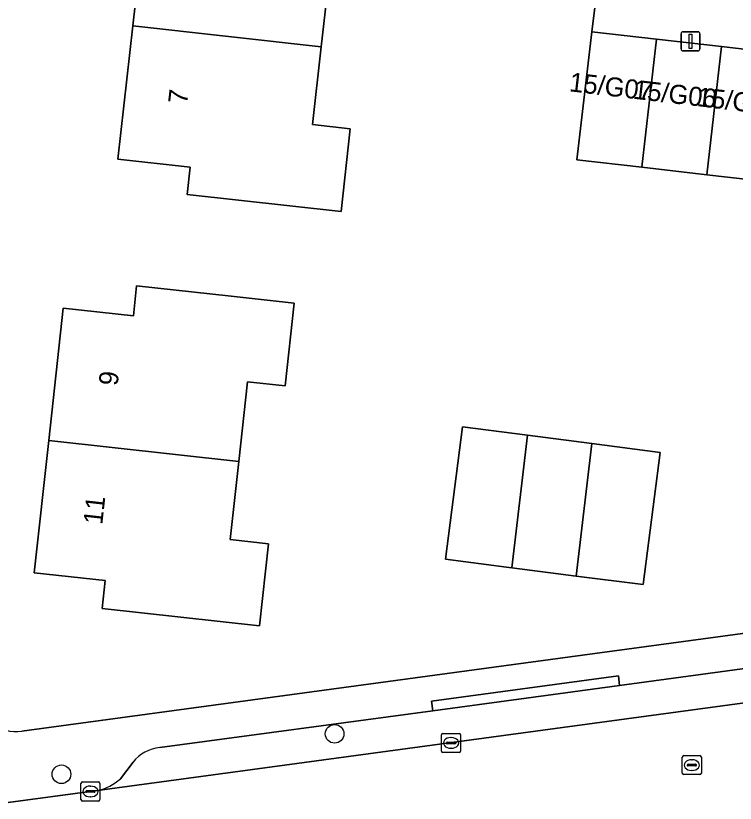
# Model space of a CAD drawing. Extents: x 162396 to 163643, y 386452 to 387406.
# Drawn here: x 162715.33 to 162753.1, y 386516.69 to 386558.02 of the extents above; entities that cross this region are included whole.
import ezdxf

# ---------------------------------------------------------------- set-up
doc = ezdxf.new("R2010")
doc.units = 0
for name, color, linetype in [('IMGEO_Boom', 7, 'Continuous'), ('IMGEO_Erf', 7, 'Continuous'), ('IMGEO_Kolk', 7, 'Continuous'), ('IMGEO_Lichtmast', 7, 'Continuous'), ('IMGEO_Pand', 7, 'Continuous'), ('IMGEO_Pand_nummerreeks', 7, 'Continuous'), ('IMGEO_Parkeervlak_open', 7, 'Continuous'), ('IMGEO_Rijbaan_lokaal_open', 7, 'Continuous'), ('IMGEO_Rioolput', 7, 'Continuous'), ('IMGEO_Voetpad_open', 7, 'Continuous')]:
    doc.layers.add(name, color=color, linetype=linetype)

msp = doc.modelspace()

# ---------------------------------------------------------------- linework, layer by layer
at = {"layer": 'IMGEO_Boom'}
for centre in [(162732.069, 386520.334), (162717.731, 386518.212)]:
    msp.add_circle(centre, 0.489, dxfattribs=at)
at = {"layer": 'IMGEO_Erf'}
for points in [[(162762.147, 386548.463), (162761.848, 386548.497), (162758.436, 386548.89), (162755.025, 386549.282), (162751.614, 386549.674), (162748.202, 386550.067), (162744.791, 386550.459), (162745.564, 386557.183), (162746.564, 386565.243), (162780.009, 386561.545), (162782.906, 386587.503), (162774.713, 386588.018), (162717.227, 386591.629), (162713.848, 386561.49), (162712.261, 386547.339), (162710.211, 386547.151), (162713.285, 386522.29)], [(162715.646, 386520.468), (162729.846, 386522.392), (162736.952, 386523.355), (162740.423, 386523.825), (162782.057, 386529.467), (162778.882, 386553.539)]]:
    msp.add_lwpolyline(points, dxfattribs=at)
for points in [[(162732.407, 386547.743), (162724.323, 386548.647), (162724.482, 386550.071), (162720.699, 386550.494), (162721.482, 386557.492), (162722.265, 386564.488), (162726.042, 386564.066), (162726.206, 386565.533), (162734.279, 386564.629), (162733.796, 386560.314), (162731.833, 386560.534), (162731.369, 386556.387), (162730.912, 386552.307), (162732.893, 386552.085)], [(162727.044, 386534.632), (162726.591, 386530.533), (162728.597, 386530.312), (162728.121, 386526.006), (162719.866, 386526.918), (162720.028, 386528.377), (162716.295, 386528.789), (162717.062, 386535.735), (162717.828, 386542.679), (162721.505, 386542.273), (162721.678, 386543.845), (162726.648, 386543.296), (162729.95, 386542.932), (162729.471, 386538.595), (162727.505, 386538.812)], [(162742.198, 386536.001), (162745.57, 386535.568), (162749.152, 386535.107), (162748.26, 386528.165), (162744.751, 386528.616), (162741.379, 386529.05), (162741.099, 386529.086), (162737.895, 386529.498), (162738.787, 386536.44)]]:
    msp.add_lwpolyline(points, close=True, dxfattribs=at)
msp.add_arc((162715.369, 386522.55), 2.1, 187.0995, 277.5853, dxfattribs=at)
at = {"layer": 'IMGEO_Kolk'}
for p, q in [((162737.758, 386520.356), (162738.61, 386520.356)), ((162737.683, 386519.43), (162737.683, 386520.282)), ((162737.985, 386519.899), (162738.383, 386519.899)), ((162738.171, 386520.136), (162738.196, 386520.136)), ((162738.684, 386520.282), (162738.684, 386519.43)), ((162737.942, 386519.85), (162737.942, 386519.862)), ((162738.38, 386519.813), (162737.982, 386519.813)), ((162738.194, 386519.576), (162738.169, 386519.576)), ((162738.426, 386519.862), (162738.426, 386519.85)), ((162738.61, 386519.356), (162737.758, 386519.356)), ((162718.827, 386517.809), (162719.679, 386517.809)), ((162718.752, 386516.883), (162718.752, 386517.735)), ((162719.24, 386517.589), (162719.265, 386517.589)), ((162719.753, 386517.735), (162719.753, 386516.883)), ((162719.011, 386517.303), (162719.011, 386517.315)), ((162719.449, 386517.266), (162719.051, 386517.266)), ((162719.054, 386517.352), (162719.452, 386517.352)), ((162719.263, 386517.029), (162719.238, 386517.029)), ((162719.495, 386517.315), (162719.495, 386517.303)), ((162719.679, 386516.809), (162718.827, 386516.809))]:
    msp.add_line(p, q, dxfattribs=at)
for points in [[(162737.758, 386520.356), (162738.61, 386520.356)], [(162737.683, 386519.43), (162737.683, 386520.282)], [(162738.684, 386520.282), (162738.684, 386519.43)], [(162738.61, 386519.356), (162737.758, 386519.356)], [(162718.827, 386517.809), (162719.679, 386517.809)], [(162718.752, 386516.883), (162718.752, 386517.735)], [(162719.753, 386517.735), (162719.753, 386516.883)], [(162719.679, 386516.809), (162718.827, 386516.809)]]:
    msp.add_lwpolyline(points, dxfattribs=at)
for centre, radius, start, end in [((162737.76, 386520.28), 0.0765, 91.552, 178.448), ((162737.76, 386520.28), 0.0765, 91.552, 178.448), ((162738.608, 386520.28), 0.0765, 1.552, 88.448), ((162738.608, 386520.28), 0.0765, 1.552, 88.448), ((162737.982, 386519.859), 0.0403, 85.8775, 175.7526), ((162738.387, 386519.861), 0.0386, 1.7309, 96.639), ((162737.979, 386519.849), 0.0366, 178.938, 274.7102), ((162738.383, 386519.856), 0.043, 264.8664, 352.4533), ((162737.76, 386519.432), 0.0765, 181.552, 268.448), ((162737.76, 386519.432), 0.0765, 181.552, 268.448), ((162738.608, 386519.432), 0.0765, 271.552, 358.448), ((162738.608, 386519.432), 0.0765, 271.552, 358.448), ((162718.829, 386517.733), 0.0765, 91.552, 178.448), ((162718.829, 386517.733), 0.0765, 91.552, 178.448), ((162719.677, 386517.733), 0.0765, 1.552, 88.448), ((162719.677, 386517.733), 0.0765, 1.552, 88.448), ((162719.051, 386517.312), 0.0403, 85.8775, 175.7526), ((162719.048, 386517.302), 0.0366, 178.938, 274.7102), ((162719.452, 386517.309), 0.043, 264.8664, 352.4533), ((162719.456, 386517.314), 0.0386, 1.7309, 96.639), ((162718.829, 386516.885), 0.0765, 181.552, 268.448), ((162718.829, 386516.885), 0.0765, 181.552, 268.448), ((162719.677, 386516.885), 0.0765, 271.552, 358.448), ((162719.677, 386516.885), 0.0765, 271.552, 358.448)]:
    msp.add_arc(centre, radius, start, end, dxfattribs=at)
for centre, major_axis, ratio, start_param, end_param in [((162738.17, 386519.856), (-0.387, 0.002), 0.722429, 4.712389, 7.853982), ((162738.195, 386519.856), (-0.39, 0.002), 0.717154, 1.570796, 4.712389), ((162719.239, 386517.309), (-0.387, 0.002), 0.722429, 4.712389, 7.853982), ((162719.264, 386517.309), (-0.39, 0.002), 0.717154, 1.570796, 4.712389)]:
    msp.add_ellipse(centre, major_axis=major_axis, ratio=ratio, start_param=start_param, end_param=end_param, dxfattribs=at)
at = {"layer": 'IMGEO_Lichtmast'}
for p, q in [((162750.253, 386556.278), (162750.253, 386557.078)), ((162750.253, 386557.078), (162750.253, 386556.278)), ((162750.353, 386557.178), (162751.143, 386557.178)), ((162751.143, 386557.178), (162750.353, 386557.178)), ((162751.243, 386557.078), (162751.243, 386556.278)), ((162751.243, 386556.278), (162751.243, 386557.078)), ((162751.143, 386556.178), (162750.353, 386556.178)), ((162750.353, 386556.178), (162751.143, 386556.178))]:
    msp.add_line(p, q, dxfattribs=at)
msp.add_lwpolyline([(162750.673, 386557.053), (162750.823, 386557.053), (162750.823, 386556.303), (162750.673, 386556.303), (162750.673, 386557.053)], dxfattribs=at)
for centre, start, end in [((162750.353, 386557.078), 90, 180), ((162750.353, 386557.078), 90, 180), ((162751.143, 386557.078), 0, 90), ((162751.143, 386557.078), 360, 90), ((162750.353, 386556.278), 180, 270), ((162750.353, 386556.278), 180, 270), ((162751.143, 386556.278), 270, 0), ((162751.143, 386556.278), 270, 0)]:
    msp.add_arc(centre, 0.1, start, end, dxfattribs=at)
at = {"layer": 'IMGEO_Pand'}
for points in [[(162731.369, 386556.387), (162731.833, 386560.534), (162733.796, 386560.314), (162734.279, 386564.629), (162726.206, 386565.533), (162726.042, 386564.066), (162722.265, 386564.488), (162721.482, 386557.492)], [(162721.482, 386557.492), (162720.699, 386550.494), (162724.482, 386550.071), (162724.323, 386548.647), (162732.407, 386547.743), (162732.893, 386552.085), (162730.912, 386552.307), (162731.369, 386556.387)], [(162748.202, 386550.067), (162748.963, 386556.792), (162745.564, 386557.183), (162744.791, 386550.459)], [(162748.202, 386550.067), (162751.614, 386549.674), (162752.375, 386556.4), (162748.963, 386556.792)], [(162755.786, 386556.007), (162752.375, 386556.4), (162751.614, 386549.674), (162755.025, 386549.282)], [(162727.044, 386534.632), (162727.505, 386538.812), (162729.471, 386538.595), (162729.95, 386542.932), (162726.648, 386543.296), (162721.678, 386543.845), (162721.505, 386542.273), (162717.828, 386542.679), (162717.062, 386535.735)], [(162742.198, 386536.001), (162738.787, 386536.44), (162737.895, 386529.498), (162741.099, 386529.086), (162741.379, 386529.05)], [(162741.379, 386529.05), (162744.751, 386528.616), (162745.57, 386535.568), (162742.198, 386536.001)], [(162717.062, 386535.735), (162716.295, 386528.789), (162720.028, 386528.377), (162719.866, 386526.918), (162728.121, 386526.006), (162728.597, 386530.312), (162726.591, 386530.533), (162727.044, 386534.632)], [(162744.751, 386528.616), (162748.26, 386528.165), (162749.152, 386535.107), (162745.57, 386535.568)]]:
    msp.add_lwpolyline(points, close=True, dxfattribs=at)
at = {"layer": 'IMGEO_Parkeervlak_open'}
for points in [[(162777.827, 386527.044), (162747.032, 386522.876), (162737.22, 386521.548), (162722.889, 386519.609)], [(162719.62, 386517.361), (162781.228, 386525.704)], [(162721.488, 386518.846), (162720.823, 386517.976)]]:
    msp.add_lwpolyline(points, dxfattribs=at)
for centre, radius, start, end in [((162723.088, 386517.576), 2.042, 95.5831, 141.5633), ((162719.107, 386519.849), 2.541, 281.657, 312.4972)]:
    msp.add_arc(centre, radius, start, end, dxfattribs=at)
at = {"layer": 'IMGEO_Rijbaan_lokaal_open'}
for points in [[(162778.882, 386553.539), (162782.057, 386529.467), (162787.136, 386530.123), (162782.993, 386561.193), (162780.009, 386561.545), (162746.564, 386565.243), (162745.564, 386557.183), (162748.963, 386556.792), (162752.375, 386556.4), (162755.786, 386556.007), (162759.197, 386555.615), (162762.609, 386555.222), (162765.924, 386554.841), (162769.497, 386554.43)], [(162841.728, 386533.533), (162840.614, 386533.403), (162789.647, 386526.798), (162787.863, 386526.568), (162782.586, 386525.888), (162781.228, 386525.704), (162719.62, 386517.361), (162714.676, 386516.691)]]:
    msp.add_lwpolyline(points, dxfattribs=at)
at = {"layer": 'IMGEO_Rioolput'}
for p, q in [((162750.322, 386518.266), (162750.322, 386519.118)), ((162750.397, 386519.192), (162751.249, 386519.192)), ((162751.323, 386519.118), (162751.323, 386518.266)), ((162750.581, 386518.686), (162750.581, 386518.698)), ((162751.019, 386518.649), (162750.621, 386518.649)), ((162750.624, 386518.735), (162751.022, 386518.735)), ((162750.81, 386518.972), (162750.835, 386518.972)), ((162751.065, 386518.698), (162751.065, 386518.686)), ((162750.833, 386518.412), (162750.808, 386518.412)), ((162751.249, 386518.192), (162750.397, 386518.192))]:
    msp.add_line(p, q, dxfattribs=at)
for points in [[(162750.322, 386518.266), (162750.322, 386519.118)], [(162750.397, 386519.192), (162751.249, 386519.192)], [(162751.323, 386519.118), (162751.323, 386518.266)], [(162751.249, 386518.192), (162750.397, 386518.192)]]:
    msp.add_lwpolyline(points, dxfattribs=at)
for centre, radius, start, end in [((162750.399, 386519.116), 0.0765, 91.552, 178.448), ((162750.399, 386519.116), 0.0765, 91.552, 178.448), ((162751.247, 386519.116), 0.0765, 1.552, 88.448), ((162751.247, 386519.116), 0.0765, 1.552, 88.448), ((162750.621, 386518.695), 0.0403, 85.8775, 175.7526), ((162750.618, 386518.685), 0.0366, 178.938, 274.7102), ((162751.022, 386518.692), 0.043, 264.8664, 352.4533), ((162751.026, 386518.697), 0.0386, 1.7309, 96.639), ((162750.399, 386518.268), 0.0765, 181.552, 268.448), ((162750.399, 386518.268), 0.0765, 181.552, 268.448), ((162751.247, 386518.268), 0.0765, 271.552, 358.448), ((162751.247, 386518.268), 0.0765, 271.552, 358.448)]:
    msp.add_arc(centre, radius, start, end, dxfattribs=at)
for centre, major_axis, ratio, start_param, end_param in [((162750.809, 386518.692), (-0.387, 0.002), 0.722429, 4.712389, 7.853982), ((162750.834, 386518.692), (-0.39, 0.002), 0.717154, 1.570796, 4.712389)]:
    msp.add_ellipse(centre, major_axis=major_axis, ratio=ratio, start_param=start_param, end_param=end_param, dxfattribs=at)
at = {"layer": 'IMGEO_Voetpad_open'}
for points in [[(162840.749, 386537.29), (162787.136, 386530.123), (162782.057, 386529.467), (162740.423, 386523.825), (162736.952, 386523.355), (162729.846, 386522.392), (162715.646, 386520.468)], [(162722.889, 386519.609), (162737.22, 386521.548), (162737.158, 386522.045), (162746.97, 386523.372), (162747.032, 386522.876), (162777.827, 386527.044)], [(162720.823, 386517.976), (162721.488, 386518.846)], [(162714.676, 386516.691), (162719.62, 386517.361)]]:
    msp.add_lwpolyline(points, dxfattribs=at)
msp.add_lwpolyline([(162747.032, 386522.876), (162746.97, 386523.372), (162737.158, 386522.045), (162737.22, 386521.548)], close=True, dxfattribs=at)
for centre, radius, start, end in [((162715.369, 386522.55), 2.1, 187.0995, 277.5853), ((162723.088, 386517.576), 2.042, 95.5831, 141.5633), ((162719.107, 386519.849), 2.541, 281.657, 312.4972)]:
    msp.add_arc(centre, radius, start, end, dxfattribs=at)

# ---------------------------------------------------------------- texts
at = {"layer": 'IMGEO_Pand_nummerreeks'}
for s, rotation, p in [('15/G07', 353.3865, (162744.354, 386554.06)), ('15/G06', 353.3865, (162747.705, 386553.671)), ('15/G05', 353.3865, (162751.056, 386553.283)), ('7', 83.6149, (162724.32, 386553.354)), ('9', 83.7019, (162720.674, 386538.572)), ('11', 83.7019, (162719.871, 386531.284))]:
    msp.add_text(s, height=1, rotation=rotation, dxfattribs=at).set_placement(p)

doc.saveas('drawing.dxf')
